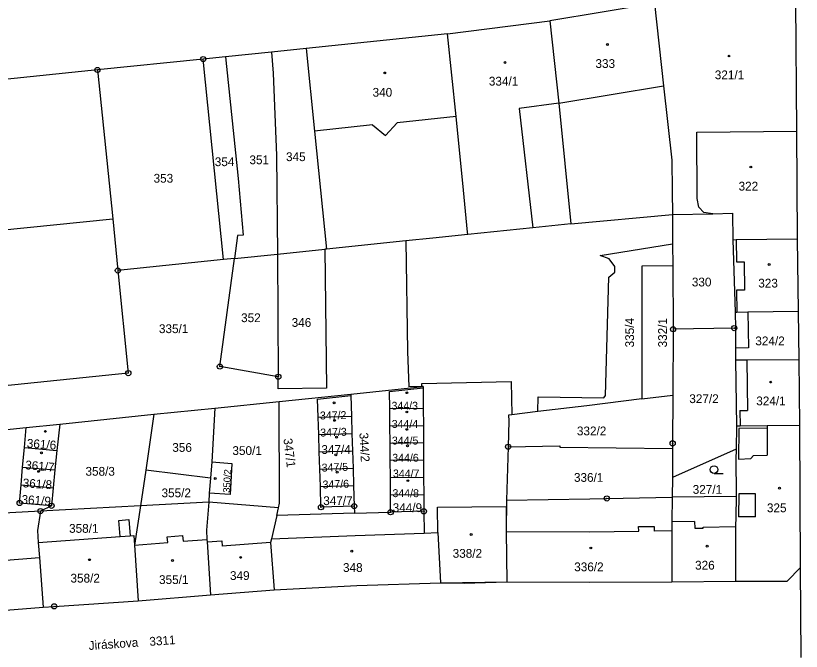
# Model space of a CAD drawing. Extents: x -733394 to -722299, y -1082822 to -1075049.
# Drawn here: x -728637.6 to -728485.7, y -1079418.8 to -1079295.9 of the extents above; entities that cross this region are included whole.
import ezdxf

# ---------------------------------------------------------------- set-up
doc = ezdxf.new("R2010")
doc.units = 0
for name, color, linetype in [('Hranice parcel', 7, 'Continuous'), ('Parcelní čísla', 7, 'Continuous'), ('Pop  PČ popisy', 7, 'Continuous'), ('Vnitřní kresba', 7, 'Continuous'), ('Značky bodu BP', 7, 'Continuous'), ('Značky budov', 7, 'Continuous'), ('Značky kultur', 7, 'Continuous')]:
    doc.layers.add(name, color=color, linetype=linetype)

msp = doc.modelspace()

# ---------------------------------------------------------------- linework, layer by layer
at = {"layer": 'Hranice parcel'}
for p, q in [((-728514.02, -1079293.54), (-728534.3, -1079296.9)), ((-728486.54, -1079318.25), (-728486.74, -1079293.19)), ((-728554.07, -1079299.41), (-728534.3, -1079296.9)), ((-728554.07, -1079299.41), (-728581.43, -1079302.23)), ((-728581.43, -1079302.23), (-728588.15, -1079302.92)), ((-728597.01, -1079303.84), (-728601.34, -1079304.29)), ((-728588.15, -1079302.92), (-728597.01, -1079303.84)), ((-728601.34, -1079304.29), (-728621.79, -1079306.38)), ((-728597.4, -1079343.08), (-728601.34, -1079304.29)), ((-728621.79, -1079306.38), (-728618.85, -1079335.2)), ((-728486.38, -1079339.08), (-728486.54, -1079318.25)), ((-728530.24, -1079336.18), (-728510.58, -1079334.34)), ((-728510.58, -1079334.34), (-728502.77, -1079334.22)), ((-728510.58, -1079334.34), (-728510.55, -1079340.03)), ((-728663.56, -1079339.73), (-728618.85, -1079335.2)), ((-728618.85, -1079335.2), (-728617.84, -1079345.18)), ((-728486.23, -1079353.02), (-728486.38, -1079339.08)), ((-728510.55, -1079340.03), (-728510.52, -1079344.3)), ((-728498.9, -1079339.22), (-728498.42, -1079353.26)), ((-728595.3, -1079342.86), (-728587, -1079342.01)), ((-728587, -1079342.01), (-728577.82, -1079341.06)), ((-728587, -1079342.01), (-728586.81, -1079365.73)), ((-728577.5, -1079341.03), (-728577.82, -1079341.06)), ((-728597.4, -1079343.08), (-728617.84, -1079345.18)), ((-728595.3, -1079342.86), (-728597.4, -1079343.08)), ((-728510.52, -1079344.3), (-728510.46, -1079356.53)), ((-728498.42, -1079353.26), (-728498.36, -1079356.32)), ((-728486.1, -1079362.46), (-728486.23, -1079353.02)), ((-728510.46, -1079356.53), (-728510.51, -1079369.29)), ((-728498.36, -1079362.52), (-728498.22, -1079375.25)), ((-728485.96, -1079375.07), (-728486.1, -1079362.46)), ((-728572.81, -1079369.08), (-728558.81, -1079367.64)), ((-728558.81, -1079367.64), (-728558.81, -1079367.88)), ((-728558.81, -1079367.88), (-728558.78, -1079371.79)), ((-728586.64, -1079370.51), (-728572.81, -1079369.08)), ((-728572.81, -1079369.08), (-728572.8, -1079369.38)), ((-728572.8, -1079369.38), (-728572.67, -1079373.37)), ((-728516.51, -1079370.03), (-728510.51, -1079369.29)), ((-728599.07, -1079371.79), (-728586.64, -1079370.51)), ((-728610.86, -1079373), (-728599.07, -1079371.79)), ((-728599.07, -1079371.79), (-728599.7, -1079382.17)), ((-728565.25, -1079371.85), (-728558.78, -1079371.79)), ((-728565.22, -1079375.21), (-728565.25, -1079371.85)), ((-728558.78, -1079371.79), (-728558.76, -1079375.15)), ((-728536.6, -1079372.48), (-728541.66, -1079373.1)), ((-728629.07, -1079374.88), (-728610.86, -1079373)), ((-728610.86, -1079373), (-728612.44, -1079383.79)), ((-728579.09, -1079373.55), (-728572.67, -1079373.37)), ((-728578.99, -1079376.9), (-728579.09, -1079373.55)), ((-728572.67, -1079373.37), (-728572.57, -1079376.72)), ((-728644.36, -1079376.45), (-728635.6, -1079375.55)), ((-728635.93, -1079379.45), (-728635.6, -1079375.55)), ((-728635.6, -1079375.55), (-728629.07, -1079374.88)), ((-728629.07, -1079374.88), (-728629.65, -1079379.99)), ((-728565.22, -1079375.21), (-728558.76, -1079375.15)), ((-728565.19, -1079378.56), (-728565.22, -1079375.21)), ((-728558.76, -1079375.15), (-728558.74, -1079378.44)), ((-728498.22, -1079375.25), (-728498.27, -1079379.75)), ((-728485.82, -1079402.66), (-728485.96, -1079375.07)), ((-728578.99, -1079376.9), (-728572.57, -1079376.72)), ((-728578.89, -1079380.25), (-728578.99, -1079376.9)), ((-728572.57, -1079376.72), (-728572.46, -1079380.06)), ((-728565.19, -1079378.56), (-728558.74, -1079378.44)), ((-728565.16, -1079381.9), (-728565.19, -1079378.56)), ((-728558.74, -1079378.44), (-728558.72, -1079381.83)), ((-728636.26, -1079383.23), (-728635.93, -1079379.45)), ((-728635.93, -1079379.45), (-728629.65, -1079379.99)), ((-728629.65, -1079379.99), (-728630.06, -1079383.77)), ((-728578.89, -1079380.25), (-728572.46, -1079380.06)), ((-728572.46, -1079380.06), (-728572.36, -1079383.41)), ((-728542.37, -1079379.29), (-728542.65, -1079389.64)), ((-728510.55, -1079379.61), (-728510.59, -1079385.2)), ((-728498.27, -1079379.75), (-728510.59, -1079385.2)), ((-728578.78, -1079383.6), (-728578.89, -1079380.25)), ((-728636.55, -1079386.67), (-728636.26, -1079383.23)), ((-728636.26, -1079383.23), (-728630.06, -1079383.77)), ((-728599.7, -1079382.17), (-728599.94, -1079385.35)), ((-728565.16, -1079381.9), (-728558.72, -1079381.83)), ((-728565.13, -1079385.24), (-728565.16, -1079381.9)), ((-728558.72, -1079381.83), (-728558.7, -1079385.14)), ((-728630.06, -1079383.77), (-728630.38, -1079387.2)), ((-728612.44, -1079383.79), (-728613.48, -1079390.72)), ((-728599.94, -1079385.35), (-728612.44, -1079383.79)), ((-728578.78, -1079383.6), (-728572.36, -1079383.41)), ((-728578.68, -1079386.95), (-728578.78, -1079383.6)), ((-728572.36, -1079383.41), (-728572.25, -1079386.75)), ((-728599.94, -1079385.35), (-728600.18, -1079388.23)), ((-728565.13, -1079385.24), (-728558.7, -1079385.14)), ((-728565.09, -1079388.6), (-728565.13, -1079385.24)), ((-728558.7, -1079385.14), (-728558.67, -1079388.5)), ((-728510.59, -1079385.2), (-728510.63, -1079389.02)), ((-728636.55, -1079386.67), (-728630.38, -1079387.2)), ((-728630.38, -1079387.2), (-728630.67, -1079390.69)), ((-728578.68, -1079386.95), (-728572.25, -1079386.75)), ((-728572.25, -1079386.75), (-728572.12, -1079390.77)), ((-728600.18, -1079388.23), (-728600.25, -1079390.01)), ((-728565.09, -1079388.6), (-728558.67, -1079388.5)), ((-728565.09, -1079391.95), (-728565.09, -1079388.6)), ((-728558.67, -1079388.5), (-728558.65, -1079391.76)), ((-728498.27, -1079388.88), (-728510.63, -1079389.02)), ((-728630.67, -1079390.69), (-728632.81, -1079391.73)), ((-728613.48, -1079390.72), (-728632.81, -1079391.73)), ((-728613.48, -1079390.72), (-728614.62, -1079398.31)), ((-728600.25, -1079390.01), (-728613.48, -1079390.72)), ((-728586.77, -1079391.06), (-728600.25, -1079390.01)), ((-728572.12, -1079390.77), (-728572.08, -1079392.15)), ((-728632.81, -1079391.73), (-728652.24, -1079392.85)), ((-728587.12, -1079392.58), (-728586.77, -1079391.06)), ((-728572.08, -1079392.15), (-728587.12, -1079392.58)), ((-728572.08, -1079392.15), (-728565.09, -1079391.95)), ((-728558.65, -1079391.76), (-728565.09, -1079391.95)), ((-728614.62, -1079398.31), (-728613.94, -1079409.06)), ((-728485.66, -1079420.06), (-728485.82, -1079402.66)), ((-728510.68, -1079405.43), (-728498.37, -1079405.27)), ((-728599.91, -1079407.89), (-728587.63, -1079406.93)), ((-728613.94, -1079409.06), (-728599.91, -1079407.89)), ((-728652.04, -1079411.93), (-728632.27, -1079410.29))]:
    msp.add_line(p, q, dxfattribs=at)
for points in [[(-728514.02, -1079293.54), (-728512.34, -1079309.43), (-728510.67, -1079323.83), (-728510.62, -1079329.77), (-728510.58, -1079334.34)], [(-728534.3, -1079296.9), (-728532.58, -1079312.78), (-728530.24, -1079336.18)], [(-728550.14, -1079338.22), (-728550.19, -1079337.76), (-728551.01, -1079329.61), (-728552.38, -1079315.42), (-728554.07, -1079299.41)], [(-728581.43, -1079302.23), (-728579.82, -1079318.22), (-728577.5, -1079341.03)], [(-728597.01, -1079303.84), (-728594.57, -1079327.4), (-728593.61, -1079338.32), (-728594.7, -1079338.39), (-728595.3, -1079342.86)], [(-728588.15, -1079302.92), (-728587.83, -1079307.02), (-728587.15, -1079322.92), (-728587, -1079342.01)], [(-728621.79, -1079306.38), (-728654.08, -1079309.73), (-728667.05, -1079308.93)], [(-728502.77, -1079334.22), (-728504.48, -1079333.94), (-728505.49, -1079332.94), (-728505.79, -1079331.24), (-728505.89, -1079318.4), (-728486.54, -1079318.25)], [(-728502.77, -1079334.22), (-728498.95, -1079334.07), (-728498.9, -1079339.22)], [(-728530.24, -1079336.18), (-728537.59, -1079336.93), (-728550.14, -1079338.22)], [(-728550.14, -1079338.22), (-728556.93, -1079338.9), (-728562.13, -1079339.44), (-728577.5, -1079341.03)], [(-728498.9, -1079339.22), (-728498.23, -1079339.21), (-728486.38, -1079339.08)], [(-728536.6, -1079372.48), (-728536.56, -1079369.63), (-728523.84, -1079369.81), (-728523.51, -1079369.34), (-728522.88, -1079346.45), (-728521.74, -1079345.48), (-728521.71, -1079344.43), (-728522.79, -1079342.91), (-728524.57, -1079342.31), (-728510.55, -1079340.03)], [(-728577.82, -1079341.06), (-728577.48, -1079367.92), (-728586.81, -1079368.06), (-728586.81, -1079365.73)], [(-728586.81, -1079365.73), (-728598.12, -1079363.77), (-728595.3, -1079342.86)], [(-728617.84, -1079345.18), (-728615.82, -1079365.03), (-728660.39, -1079369.59)], [(-728510.52, -1079344.3), (-728516.52, -1079344.35), (-728516.51, -1079370.03)], [(-728498.42, -1079353.26), (-728498.13, -1079353.26), (-728495.98, -1079353.2), (-728486.23, -1079353.02)], [(-728498.36, -1079356.32), (-728498.64, -1079356.33), (-728510.46, -1079356.53)], [(-728498.36, -1079356.32), (-728498.38, -1079360.19), (-728498.36, -1079362.52)], [(-728486.1, -1079362.46), (-728496.21, -1079362.51), (-728498.36, -1079362.52)], [(-728565.25, -1079371.85), (-728565.29, -1079368.56), (-728558.81, -1079367.88)], [(-728558.81, -1079367.64), (-728559.05, -1079367.65), (-728559.06, -1079367.05), (-728541.75, -1079366.66), (-728541.66, -1079373.1)], [(-728579.09, -1079373.55), (-728579.2, -1079370.04), (-728572.8, -1079369.38)], [(-728510.51, -1079369.29), (-728510.54, -1079378.62), (-728510.55, -1079379.61)], [(-728586.77, -1079391.06), (-728586.56, -1079390.17), (-728586.64, -1079370.51)], [(-728516.51, -1079370.03), (-728527.16, -1079371.33), (-728536.6, -1079372.48)], [(-728541.66, -1079373.1), (-728542.26, -1079373.17), (-728542.24, -1079374.29), (-728542.37, -1079379.29)], [(-728498.22, -1079375.25), (-728497.5, -1079375.24), (-728492.29, -1079375.16), (-728485.96, -1079375.07)], [(-728542.37, -1079379.29), (-728532.34, -1079379.08), (-728532.34, -1079379.33), (-728510.55, -1079379.61)], [(-728498.27, -1079379.75), (-728498.3, -1079381.73), (-728498.26, -1079388.4), (-728498.27, -1079388.88)], [(-728599.7, -1079382.17), (-728595.78, -1079382.52), (-728596.15, -1079388.52), (-728600.18, -1079388.23)], [(-728630.67, -1079390.69), (-728636.85, -1079390.16), (-728636.55, -1079386.67)], [(-728572.12, -1079390.77), (-728578.56, -1079390.97), (-728578.68, -1079386.95)], [(-728542.65, -1079389.64), (-728526.55, -1079389.33), (-728523.29, -1079389.27), (-728510.63, -1079389.02)], [(-728510.63, -1079389.02), (-728510.69, -1079393.82), (-728510.71, -1079395.57), (-728510.68, -1079405.43)], [(-728498.27, -1079388.88), (-728498.33, -1079392.84), (-728498.36, -1079394.73), (-728498.37, -1079405.27)], [(-728600.25, -1079390.01), (-728600.73, -1079395.39), (-728600.62, -1079397.2), (-728600.59, -1079397.68), (-728599.91, -1079407.89)], [(-728542.65, -1079389.64), (-728542.71, -1079395.7), (-728542.62, -1079405.43)], [(-728632.81, -1079391.73), (-728633.41, -1079395.49), (-728633.29, -1079397.79)], [(-728558.65, -1079391.76), (-728558.62, -1079395.96), (-728555.94, -1079395.86), (-728555.41, -1079405.59)], [(-728633.29, -1079397.79), (-728617.4, -1079396.63), (-728617.63, -1079393.51), (-728615.72, -1079393.37), (-728615.49, -1079396.49), (-728614.74, -1079396.43), (-728614.62, -1079398.31)], [(-728587.12, -1079392.58), (-728588.15, -1079397.06), (-728588.32, -1079397.79), (-728587.63, -1079406.93)], [(-728633.29, -1079397.79), (-728633.01, -1079400.67), (-728632.27, -1079410.29)], [(-728498.37, -1079405.27), (-728488.36, -1079405.26), (-728485.82, -1079402.66)], [(-728587.63, -1079406.93), (-728571.65, -1079406.14), (-728555.41, -1079405.59)], [(-728555.41, -1079405.59), (-728550.85, -1079405.67), (-728542.62, -1079405.43)], [(-728542.62, -1079405.43), (-728526.6, -1079405.44), (-728510.68, -1079405.43)], [(-728632.27, -1079410.29), (-728630.17, -1079410.15), (-728613.94, -1079409.06)]]:
    msp.add_lwpolyline(points, dxfattribs=at)
at = {"layer": 'Vnitřní kresba'}
for p, q in [((-728532.58, -1079312.78), (-728512.34, -1079309.43)), ((-728532.58, -1079312.78), (-728540.2, -1079313.84)), ((-728540.2, -1079313.84), (-728537.59, -1079336.93)), ((-728552.38, -1079315.42), (-728563.83, -1079316.59)), ((-728568.57, -1079316.99), (-728579.82, -1079318.22)), ((-728568.57, -1079316.99), (-728566.05, -1079319.08)), ((-728563.83, -1079316.59), (-728566.05, -1079319.08)), ((-728562.13, -1079339.44), (-728561.81, -1079360.85)), ((-728498.23, -1079339.21), (-728498.2, -1079343.49)), ((-728498.2, -1079343.49), (-728496.71, -1079343.48)), ((-728496.71, -1079343.48), (-728496.65, -1079348.99)), ((-728496.65, -1079348.99), (-728498.16, -1079349)), ((-728498.16, -1079349), (-728498.13, -1079353.26)), ((-728495.98, -1079353.2), (-728495.88, -1079360.13)), ((-728495.88, -1079360.13), (-728498.38, -1079360.19)), ((-728561.81, -1079360.85), (-728561.55, -1079367.7)), ((-728496.21, -1079362.51), (-728496.08, -1079372.24)), ((-728559.05, -1079367.65), (-728561.55, -1079367.7)), ((-728497.55, -1079372.26), (-728496.08, -1079372.24)), ((-728497.55, -1079372.26), (-728497.5, -1079375.24)), ((-728492.29, -1079375.16), (-728492.29, -1079375.66)), ((-728497.73, -1079375.74), (-728497.8, -1079381.7)), ((-728492.29, -1079375.66), (-728497.73, -1079375.74)), ((-728492.29, -1079375.66), (-728492.27, -1079380.91)), ((-728497.8, -1079381.7), (-728495.43, -1079381.58)), ((-728495.43, -1079381.58), (-728494.91, -1079380.98)), ((-728494.91, -1079380.98), (-728492.27, -1079380.91)), ((-728497.76, -1079388.4), (-728497.83, -1079392.84)), ((-728494.54, -1079388.39), (-728497.76, -1079388.4)), ((-728494.53, -1079392.83), (-728494.54, -1079388.39)), ((-728506.31, -1079393.73), (-728510.69, -1079393.82)), ((-728506.31, -1079393.73), (-728506.28, -1079395.04)), ((-728494.53, -1079392.83), (-728497.83, -1079392.84)), ((-728517.12, -1079394.73), (-728514.1, -1079394.7)), ((-728517.11, -1079395.63), (-728517.12, -1079394.73)), ((-728514.1, -1079394.7), (-728514.09, -1079395.6)), ((-728506.28, -1079395.04), (-728504.63, -1079395)), ((-728504.63, -1079394.85), (-728498.36, -1079394.73)), ((-728504.63, -1079395), (-728504.63, -1079394.85)), ((-728617.4, -1079396.63), (-728615.49, -1079396.49)), ((-728608.28, -1079396.7), (-728605.32, -1079396.47)), ((-728608.19, -1079397.8), (-728608.28, -1079396.7)), ((-728605.32, -1079396.47), (-728605.23, -1079397.57)), ((-728588.15, -1079397.06), (-728571.95, -1079396.47)), ((-728571.95, -1079396.47), (-728558.62, -1079395.96)), ((-728542.71, -1079395.7), (-728526.6, -1079395.73)), ((-728526.6, -1079395.73), (-728517.11, -1079395.63)), ((-728510.71, -1079395.57), (-728514.09, -1079395.6)), ((-728614.62, -1079398.31), (-728608.19, -1079397.8)), ((-728605.23, -1079397.57), (-728600.62, -1079397.2)), ((-728600.59, -1079397.68), (-728597.73, -1079397.5)), ((-728597.73, -1079397.5), (-728597.67, -1079398.51)), ((-728588.32, -1079397.79), (-728597.67, -1079398.51)), ((-728641.48, -1079401.37), (-728633.01, -1079400.67)), ((-728555.41, -1079405.59), (-728542.62, -1079405.43))]:
    msp.add_line(p, q, dxfattribs=at)
msp.add_lwpolyline([(-728555.94, -1079395.86), (-728556.03, -1079390.99), (-728542.77, -1079390.86), (-728542.71, -1079395.7)], dxfattribs=at)
at = {"layer": 'Značky bodu BP'}
for centre, radius in [((-728601.34, -1079304.29), 0.5), ((-728601.34, -1079304.29), 0.0303), ((-728621.79, -1079306.38), 0.5), ((-728621.79, -1079306.38), 0.0303), ((-728617.84, -1079345.18), 0.5), ((-728617.84, -1079345.18), 0.0303), ((-728498.64, -1079356.33), 0.5), ((-728510.46, -1079356.53), 0.5), ((-728510.46, -1079356.53), 0.0303), ((-728498.64, -1079356.33), 0.0303), ((-728598.12, -1079363.77), 0.5), ((-728615.82, -1079365.03), 0.5), ((-728615.82, -1079365.03), 0.0303), ((-728598.12, -1079363.77), 0.0303), ((-728586.81, -1079365.73), 0.5), ((-728586.81, -1079365.73), 0.0303), ((-728510.54, -1079378.62), 0.5), ((-728510.54, -1079378.62), 0.0303), ((-728542.37, -1079379.29), 0.5), ((-728542.37, -1079379.29), 0.0303), ((-728523.29, -1079389.27), 0.5), ((-728523.29, -1079389.27), 0.0303), ((-728636.85, -1079390.16), 0.5), ((-728636.85, -1079390.16), 0.0303), ((-728630.67, -1079390.69), 0.5), ((-728630.67, -1079390.69), 0.0303), ((-728578.56, -1079390.97), 0.5), ((-728572.12, -1079390.77), 0.5), ((-728572.12, -1079390.77), 0.0303), ((-728632.81, -1079391.73), 0.5), ((-728632.81, -1079391.73), 0.0303), ((-728578.56, -1079390.97), 0.0303), ((-728565.09, -1079391.95), 0.5), ((-728565.09, -1079391.95), 0.0303), ((-728558.65, -1079391.76), 0.5), ((-728558.65, -1079391.76), 0.0303), ((-728630.17, -1079410.15), 0.5), ((-728630.17, -1079410.15), 0.0303)]:
    msp.add_circle(centre, radius, dxfattribs=at)
at = {"layer": 'Značky budov'}
for centre in [(-728523.16, -1079301.47), (-728499.64, -1079303.69), (-728542.97, -1079304.95), (-728566.23, -1079306.96), (-728495.41, -1079325.16), (-728491.86, -1079344.03), (-728491.58, -1079366.76), (-728561.93, -1079368.82), (-728576.03, -1079370.77), (-728561.93, -1079372.55), (-728575.92, -1079374.17), (-728631.87, -1079376.31), (-728561.96, -1079375.92), (-728575.54, -1079377.41), (-728561.82, -1079379.1), (-728632.64, -1079380.44), (-728575.68, -1079380.84), (-728633.18, -1079384.04), (-728575.44, -1079384.2), (-728599, -1079385.43), (-728561.74, -1079385.84), (-728489.87, -1079387.29), (-728549.51, -1079396.24), (-728503.87, -1079398.51), (-728572.61, -1079399.47), (-728526.36, -1079398.86), (-728623.34, -1079401.13), (-728607.29, -1079401.27), (-728594.09, -1079400.68)]:
    msp.add_circle(centre, 0.175, dxfattribs=at)
at = {"layer": 'Značky kultur'}
msp.add_line((-728502.54, -1079384.44), (-728500.79, -1079384.44), dxfattribs=at)
msp.add_circle((-728502.54, -1079383.69), 0.75, dxfattribs=at)

# ---------------------------------------------------------------- texts
at = {"layer": 'Parcelní čísla'}
for s, height, p in [('333', 1.7, (-728525.47, -1079306)), ('321/1', 1.7, (-728502.39, -1079308.18)), ('334/1', 1.7, (-728546.09, -1079309.41)), ('340', 1.7, (-728568.58, -1079311.56)), ('345', 1.7, (-728585.32, -1079324.02)), ('354', 1.7, (-728599.1, -1079324.99)), ('351', 1.7, (-728592.4, -1079324.62)), ('353', 1.7, (-728610.94, -1079328.19)), ('322', 1.7, (-728497.79, -1079329.71)), ('330', 1.7, (-728506.83, -1079348.26)), ('323', 1.7, (-728493.98, -1079348.47)), ('352', 1.7, (-728594.01, -1079355.17)), ('346', 1.7, (-728584.23, -1079356.08)), ('335/1', 1.7, (-728609.9, -1079357.29)), ('324/2', 1.7, (-728494.55, -1079359.65)), ('327/2', 1.7, (-728507.32, -1079370.83)), ('324/1', 1.7, (-728494.37, -1079371.26)), ('344/3', 1.53, (-728564.92, -1079372.11)), ('344/4', 1.53, (-728564.88, -1079375.62)), ('332/2', 1.7, (-728529.06, -1079377.07)), ('356', 1.7, (-728607.32, -1079380.26)), ('344/5', 1.53, (-728564.84, -1079378.84)), ('350/1', 1.7, (-728595.69, -1079380.87)), ('347/4', 1.7, (-728578.48, -1079380.66)), ('344/6', 1.53, (-728564.77, -1079382.17)), ('358/3', 1.7, (-728624.11, -1079384.88)), ('344/7', 1.53, (-728564.64, -1079385.21)), ('336/1', 1.7, (-728529.63, -1079386.06)), ('355/2', 1.7, (-728609.4, -1079389.05)), ('344/8', 1.53, (-728564.73, -1079389.02)), ('327/1', 1.7, (-728506.66, -1079388.38)), ('347/7', 1.7, (-728578.12, -1079390.56)), ('344/9', 1.7, (-728564.69, -1079391.91)), ('325', 1.7, (-728492.31, -1079391.94)), ('358/1', 1.7, (-728627.28, -1079395.92)), ('338/2', 1.7, (-728553.09, -1079400.75)), ('326', 1.7, (-728506.2, -1079403.04)), ('348', 1.7, (-728574.3, -1079403.49)), ('336/2', 1.7, (-728529.58, -1079403.36)), ('358/2', 1.7, (-728627.01, -1079405.55)), ('355/1', 1.7, (-728609.88, -1079405.83)), ('349', 1.7, (-728596.16, -1079405.05))]:
    msp.add_text(s, height=height, dxfattribs=at).set_placement(p)
for s, height, rotation, p in [('335/4', 1.7, 90, (-728518.01, -1079360.06)), ('332/1', 1.7, 90, (-728511.64, -1079360.06)), ('347/2', 1.53, 1, (-728578.75, -1079374)), ('347/3', 1.53, 2, (-728578.67, -1079377.31)), ('344/2', 1.7, 273, (-728571.13, -1079376.58)), ('361/6', 1.7, 356, (-728635.5, -1079379.43)), ('347/1', 1.7, 277, (-728585.83, -1079377.74)), ('361/7', 1.7, 355, (-728635.83, -1079383.61)), ('347/5', 1.53, 2, (-728578.4, -1079384.09)), ('350/2', 1.36, 87, (-728596.17, -1079388.21)), ('361/8', 1.7, 356, (-728636.3, -1079387.1)), ('347/6', 1.53, 2, (-728578.22, -1079387.36)), ('361/9', 1.7, 356, (-728636.53, -1079390.28)), ('3311', 1.7, 4, (-728611.69, -1079417.8))]:
    msp.add_text(s, height=height, rotation=rotation, dxfattribs=at).set_placement(p)
at = {"layer": 'Pop  PČ popisy'}
msp.add_text('Jiráskova', height=1.7, rotation=4, dxfattribs=at).set_placement((-728623.43, -1079418.6))

doc.saveas('drawing.dxf')
